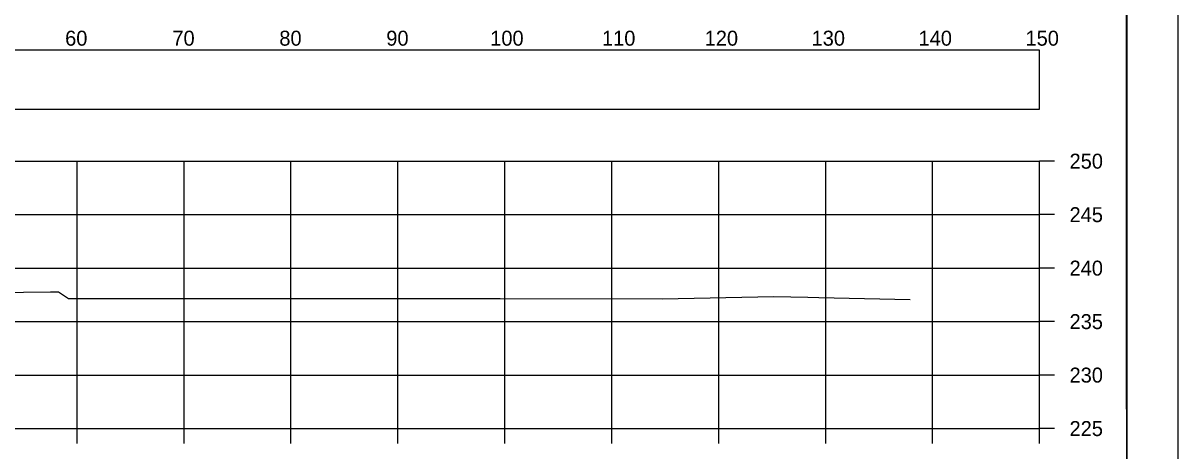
# Model space of a CAD drawing. Extents: x 1369627 to 1374022, y 380035 to 398173.
# Drawn here: x 1372153.5 to 1372261.5, y 388460.9 to 388500.9 of the extents above; entities that cross this region are included whole.
import ezdxf

# ---------------------------------------------------------------- set-up
doc = ezdxf.new("R2010")
doc.units = 0
for name, color, linetype in [('Default', 7, 'Continuous'), ('R_Axis', 7, 'Continuous'), ('R_Axis Annot', 7, 'Continuous'), ('R_Border', 7, 'Continuous'), ('R_Exist Surface', 7, 'Continuous'), ('R_Grid', 7, 'Continuous'), ('R_No Plot', 7, 'Continuous')]:
    doc.layers.add(name, color=color, linetype=linetype)

msp = doc.modelspace()

# ---------------------------------------------------------------- linework, layer by layer
at = {"layer": 'Default'}
msp.add_lwpolyline([(1371948.53, 388492.8), (1372248.53, 388492.8), (1372248.53, 388498.32), (1371948.53, 388498.32)], close=True, dxfattribs=at)
at = {"layer": 'R_Axis'}
for p, q in [((1372248.53, 388462.94), (1372248.53, 388487.94)), ((1372249.93, 388487.94), (1372248.53, 388487.94)), ((1372249.93, 388482.94), (1372248.53, 388482.94)), ((1372249.93, 388477.94), (1372248.53, 388477.94)), ((1372249.93, 388472.94), (1372248.53, 388472.94)), ((1372249.93, 388467.94), (1372248.53, 388467.94)), ((1371948.53, 388462.94), (1372248.53, 388462.94)), ((1372158.53, 388461.54), (1372158.53, 388462.94)), ((1372168.53, 388461.54), (1372168.53, 388462.94)), ((1372178.53, 388461.54), (1372178.53, 388462.94)), ((1372188.53, 388461.54), (1372188.53, 388462.94)), ((1372198.53, 388461.54), (1372198.53, 388462.94)), ((1372208.53, 388461.54), (1372208.53, 388462.94)), ((1372218.53, 388461.54), (1372218.53, 388462.94)), ((1372228.53, 388461.54), (1372228.53, 388462.94)), ((1372238.53, 388461.54), (1372238.53, 388462.94)), ((1372248.53, 388461.54), (1372248.53, 388462.94)), ((1372249.93, 388462.94), (1372248.53, 388462.94))]:
    msp.add_line(p, q, dxfattribs=at)
at = {"layer": 'R_Border'}
msp.add_line((1372256.71, 388362.94), (1372256.71, 388568.4), dxfattribs=at)
at = {"layer": 'R_Exist Surface'}
msp.add_lwpolyline([(1372138.36, 388475.51), (1372156.05, 388475.72), (1372156.78, 388475.71), (1372157.73, 388475.1), (1372179.05, 388475.11), (1372179.6, 388475.11), (1372180.15, 388475.11), (1372196.1, 388475.1), (1372196.77, 388475.1), (1372198.08, 388475.1), (1372213.24, 388475.08), (1372223.69, 388475.28), (1372226.85, 388475.22), (1372227.9, 388475.2), (1372236.42, 388475.02)], dxfattribs=at)
at = {"layer": 'R_Grid'}
for p, q in [((1371948.53, 388487.94), (1372248.53, 388487.94)), ((1372158.53, 388462.94), (1372158.53, 388487.94)), ((1372168.53, 388462.94), (1372168.53, 388487.94)), ((1372178.53, 388462.94), (1372178.53, 388487.94)), ((1372188.53, 388462.94), (1372188.53, 388487.94)), ((1372198.53, 388462.94), (1372198.53, 388487.94)), ((1372208.53, 388462.94), (1372208.53, 388487.94)), ((1372218.53, 388462.94), (1372218.53, 388487.94)), ((1372228.53, 388462.94), (1372228.53, 388487.94)), ((1372238.53, 388462.94), (1372238.53, 388487.94)), ((1372248.53, 388462.94), (1372248.53, 388487.94)), ((1371948.53, 388482.94), (1372248.53, 388482.94)), ((1371948.53, 388477.94), (1372248.53, 388477.94)), ((1371948.53, 388472.94), (1372248.53, 388472.94)), ((1371948.53, 388467.94), (1372248.53, 388467.94)), ((1371948.53, 388462.94), (1372248.53, 388462.94))]:
    msp.add_line(p, q, dxfattribs=at)
at = {"layer": 'R_No Plot'}
for points in [[(1371928.12, 388572.3), (1372261.46, 388572.3), (1372261.46, 388358.96), (1371928.12, 388358.96)], [(1372174.45, 388568.4), (1372194.07, 388568.4), (1372194.07, 388558.52), (1372210.18, 388558.52), (1372233.38, 388558.52), (1372233.38, 388525.85), (1372256.59, 388525.85), (1372256.71, 388362.94), (1371940.53, 388362.94), (1371940.53, 388568.4)]]:
    msp.add_lwpolyline(points, close=True, dxfattribs=at)

# ---------------------------------------------------------------- texts
at = {"layer": 'R_Axis Annot'}
for s, p in [('60', (1372157.41, 388498.74)), ('70', (1372167.44, 388498.74)), ('80', (1372177.44, 388498.74)), ('90', (1372187.44, 388498.74)), ('100', (1372197.16, 388498.74)), ('110', (1372207.61, 388498.74)), ('120', (1372217.21, 388498.74)), ('130', (1372227.21, 388498.74)), ('140', (1372237.21, 388498.74)), ('150', (1372247.21, 388498.74)), ('250', (1372251.33, 388487.24)), ('245', (1372251.33, 388482.24)), ('240', (1372251.33, 388477.24)), ('235', (1372251.33, 388472.24)), ('230', (1372251.33, 388467.24)), ('225', (1372251.33, 388462.24))]:
    msp.add_text(s, height=1.4, dxfattribs=at).set_placement(p)

doc.saveas('drawing.dxf')
